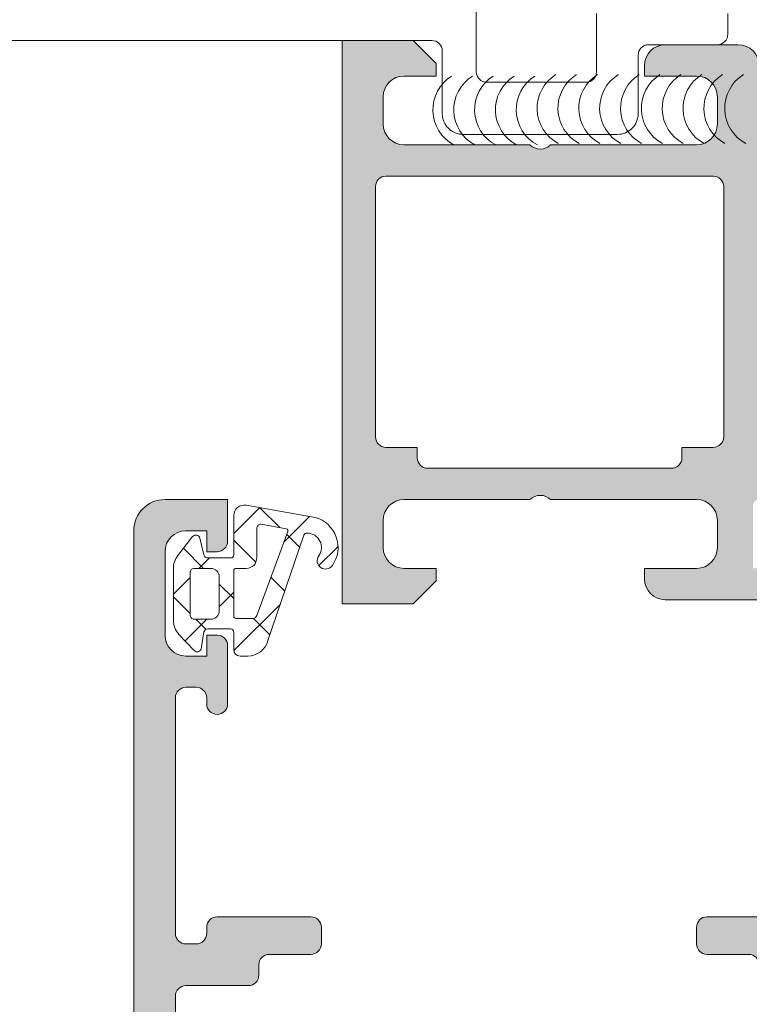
# Model space of a CAD drawing. Header units: millimetres. Extents: x 144573 to 336993, y 74252 to 247042.
# Tile 736 of 1056: x 224698 to 224733, y 185816 to 185863. Entities that reach past the tile are written whole.
import ezdxf

# ---------------------------------------------------------------- set-up
doc = ezdxf.new("R2010")
doc.units = ezdxf.units.MM
doc.layers.add('FASÁDA DETAILNÍ', color=255, linetype='Continuous', lineweight=0)
doc.layers.add('NOVA', color=255, linetype='Continuous', lineweight=0)

# ---------------------------------------------------------------- blocks, each defined once
blk = doc.blocks.new('A$C69D17D4D')
at = {"layer": 'FASÁDA DETAILNÍ'}
h = blk.add_hatch(color=256, dxfattribs=at)
edge = h.paths.add_edge_path()
edge.add_arc((1588.938, 12486.81), 0.12, 90, 180, ccw=False)
edge.add_line((1588.938, 12486.93), (1591.698, 12486.93))
edge.add_arc((1591.698, 12487.23), 0.3, 270, 360)
edge.add_line((1591.998, 12487.23), (1591.998, 12488.21))
edge.add_arc((1591.698, 12488.21), 0.3, 0, 90)
edge.add_line((1591.698, 12488.51), (1589.818, 12488.51))
edge.add_arc((1589.551, 12488.589), 0.279, -91.1629, -16.4246, ccw=False)
edge.add_line((1589.545, 12488.31), (1589.091, 12488.31))
edge.add_arc((1589.086, 12488.589), 0.279, -163.5801, -88.8354, ccw=False)
edge.add_line((1588.818, 12488.51), (1588.818, 12489.311))
edge.add_arc((1587.818, 12489.311), 1, 0, 90)
edge.add_line((1587.818, 12490.311), (1584.318, 12490.311))
edge.add_arc((1584.318, 12489.311), 1, 90.0011, 179.9989)
edge.add_line((1583.318, 12489.311), (1583.318, 12488.811))
edge.add_line((1583.318, 12488.811), (1585.818, 12488.811))
edge.add_arc((1585.818, 12487.811), 1, 0.0026, 89.9974, ccw=False)
edge.add_line((1586.818, 12487.811), (1586.818, 12486.511))
edge.add_arc((1585.818, 12486.511), 1, -89.997, -0.003, ccw=False)
edge.add_line((1585.818, 12485.511), (1578.818, 12485.511))
edge.add_arc((1578.318, 12486.036), 0.725, -133.5962, -46.4038, ccw=False)
edge.add_line((1577.818, 12485.511), (1571.784, 12485.511))
edge.add_arc((1571.784, 12486.511), 1, 180.003, 269.997, ccw=False)
edge.add_line((1570.784, 12486.511), (1570.784, 12487.811))
edge.add_arc((1571.784, 12487.811), 1, 90.0026, 179.9974, ccw=False)
edge.add_line((1571.784, 12488.811), (1573.318, 12488.811))
edge.add_line((1573.318, 12488.811), (1573.318, 12489.411))
edge.add_line((1573.318, 12489.411), (1572.218, 12490.511))
edge.add_line((1572.218, 12490.511), (1568.818, 12490.511))
edge.add_line((1568.818, 12490.511), (1568.818, 12463.511))
edge.add_line((1568.818, 12463.511), (1572.218, 12463.511))
edge.add_line((1572.218, 12463.511), (1573.318, 12464.611))
edge.add_line((1573.318, 12464.611), (1573.318, 12465.211))
edge.add_line((1573.318, 12465.211), (1571.784, 12465.211))
edge.add_arc((1571.784, 12466.211), 1, 180.0026, 269.9974, ccw=False)
edge.add_line((1570.784, 12466.211), (1570.784, 12467.511))
edge.add_arc((1571.784, 12467.511), 1, 90.003, 179.997, ccw=False)
edge.add_line((1571.784, 12468.511), (1577.818, 12468.511))
edge.add_arc((1578.318, 12467.986), 0.725, 46.4038, 133.5962, ccw=False)
edge.add_line((1578.818, 12468.511), (1585.818, 12468.511))
edge.add_arc((1585.818, 12467.511), 1, 0.003, 89.997, ccw=False)
edge.add_line((1586.818, 12467.511), (1586.818, 12466.211))
edge.add_arc((1585.818, 12466.211), 1, -89.9974, -0.0026, ccw=False)
edge.add_line((1585.818, 12465.211), (1583.318, 12465.211))
edge.add_line((1583.318, 12465.211), (1583.318, 12464.711))
edge.add_arc((1584.318, 12464.711), 1, 180.0011, 269.9989)
edge.add_line((1584.318, 12463.711), (1588.818, 12463.711))
edge.add_arc((1588.818, 12464.211), 0.5, 269.9988, 360.0012)
edge.add_line((1589.318, 12464.211), (1589.318, 12465.211))
edge.add_line((1589.318, 12465.211), (1588.518, 12465.211))
edge.add_line((1588.518, 12465.211), (1588.518, 12468.211))
edge.add_arc((1588.818, 12468.211), 0.3, 89.9995, 180.0005, ccw=False)
edge.add_arc((1589.086, 12468.432), 0.279, 88.8354, 163.5801, ccw=False)
edge.add_line((1589.091, 12468.711), (1589.545, 12468.711))
edge.add_arc((1589.551, 12468.432), 0.279, 16.4246, 91.1629, ccw=False)
edge.add_line((1589.818, 12468.511), (1591.698, 12468.511))
edge.add_arc((1591.698, 12468.811), 0.3, 270, 360)
edge.add_line((1591.998, 12468.811), (1591.998, 12469.791))
edge.add_arc((1591.698, 12469.791), 0.3, 0, 90)
edge.add_line((1591.698, 12470.091), (1588.938, 12470.091))
edge.add_arc((1588.938, 12470.211), 0.12, 180, 270, ccw=False)
edge.add_line((1588.818, 12470.211), (1588.818, 12474.511))
edge.add_arc((1589.318, 12474.511), 0.5, 90, 180, ccw=False)
edge.add_line((1589.318, 12475.011), (1590.018, 12475.011))
edge.add_line((1590.018, 12475.011), (1592.411, 12473.629))
edge.add_arc((1592.48, 12473.749), 0.138, 240, 367.7024)
edge.add_arc((1587.639, 12473.301), 5, 5.3492, 71.2906)
edge.add_arc((1589.403, 12478.511), 0.5, 108.7094, 251.2906, ccw=False)
edge.add_arc((1587.639, 12483.72), 5, -71.2906, -5.3492)
edge.add_arc((1592.48, 12483.272), 0.138, -7.7024, 120)
edge.add_line((1592.411, 12483.392), (1590.018, 12482.01))
edge.add_line((1590.018, 12482.01), (1589.318, 12482.01))
edge.add_arc((1589.318, 12482.51), 0.5, 180, 270, ccw=False)
edge.add_line((1588.818, 12482.51), (1588.818, 12486.81))
edge = h.paths.add_edge_path(flags=16)
edge.add_arc((1570.918, 12471.511), 0.5, 180, 270, ccw=False)
edge.add_line((1570.418, 12471.511), (1570.418, 12483.511))
edge.add_arc((1570.918, 12483.511), 0.5, 90, 180, ccw=False)
edge.add_line((1570.918, 12484.011), (1586.618, 12484.011))
edge.add_arc((1586.618, 12483.511), 0.5, 0, 90, ccw=False)
edge.add_line((1587.118, 12483.511), (1587.118, 12471.511))
edge.add_arc((1586.618, 12471.511), 0.5, -90, 0, ccw=False)
edge.add_line((1586.618, 12471.011), (1585.118, 12471.011))
edge.add_line((1585.118, 12471.011), (1585.118, 12470.511))
edge.add_arc((1584.618, 12470.511), 0.5, -90, 0, ccw=False)
edge.add_line((1584.618, 12470.011), (1572.918, 12470.011))
edge.add_arc((1572.918, 12470.511), 0.5, 180, 270, ccw=False)
edge.add_line((1572.418, 12470.511), (1572.418, 12471.011))
edge.add_line((1572.418, 12471.011), (1570.918, 12471.011))
h = blk.add_hatch(color=256, dxfattribs=at)
edge = h.paths.add_edge_path(flags=16)
edge.add_ellipse((1561.518, 12439.211), major_axis=(-0.5, 0), ratio=1, start_angle=-90.003, end_angle=0.003)
edge.add_line((1561.018, 12439.211), (1561.018, 12421.211))
edge.add_ellipse((1561.518, 12421.211), major_axis=(-0.5, 0), ratio=1, start_angle=-0.003, end_angle=90.003)
edge.add_line((1561.518, 12420.711), (1574.018, 12420.711))
edge.add_ellipse((1574.018, 12421.211), major_axis=(-0.5, 0), ratio=1, start_angle=90.0025, end_angle=179.9975)
edge.add_line((1574.518, 12421.211), (1574.518, 12433.814))
edge.add_ellipse((1576.018, 12433.814), major_axis=(-1.5, 0), ratio=1, start_angle=-90, end_angle=0, ccw=False)
edge.add_line((1576.018, 12435.314), (1589.018, 12435.314))
edge.add_ellipse((1589.018, 12435.814), major_axis=(-0.5, 0), ratio=1, start_angle=90, end_angle=180)
edge.add_line((1589.518, 12435.814), (1589.518, 12439.211))
edge.add_ellipse((1589.018, 12439.211), major_axis=(-0.5, 0), ratio=1, start_angle=180, end_angle=270)
edge.add_line((1589.018, 12439.711), (1561.518, 12439.711))
edge = h.paths.add_edge_path()
edge.add_line((1560.318, 12468.511), (1563.318, 12468.511))
edge.add_line((1563.318, 12468.511), (1563.318, 12466.511))
edge.add_arc((1562.818, 12466.511), 0.5, -90.003, 0.003, ccw=False)
edge.add_line((1562.818, 12466.011), (1562.318, 12466.011))
edge.add_line((1562.318, 12466.011), (1562.318, 12467.011))
edge.add_line((1562.318, 12467.011), (1561.318, 12467.011))
edge.add_arc((1561.318, 12466.011), 1, 90.0037, 179.9963)
edge.add_line((1560.318, 12466.011), (1560.318, 12462.011))
edge.add_arc((1561.318, 12462.011), 1, 180.0017, 269.9983)
edge.add_line((1561.318, 12461.011), (1562.318, 12461.011))
edge.add_line((1562.318, 12461.011), (1562.318, 12462.011))
edge.add_line((1562.318, 12462.011), (1562.818, 12462.011))
edge.add_arc((1562.818, 12461.511), 0.5, 0.0006, 89.9994, ccw=False)
edge.add_line((1563.318, 12461.511), (1563.318, 12458.711))
edge.add_arc((1562.818, 12458.711), 0.5, -180, 0, ccw=False)
edge.add_line((1562.318, 12458.711), (1562.318, 12459.011))
edge.add_arc((1561.818, 12459.011), 0.5, 0.0012, 89.9988)
edge.add_line((1561.818, 12459.511), (1561.318, 12459.511))
edge.add_arc((1561.318, 12459.011), 0.5, 90.0078, 179.9922)
edge.add_line((1560.818, 12459.011), (1560.818, 12447.711))
edge.add_arc((1561.318, 12447.711), 0.5, 180.0025, 269.9975)
edge.add_line((1561.318, 12447.211), (1561.818, 12447.211))
edge.add_arc((1561.818, 12447.711), 0.5, 269.9928, 360.0072)
edge.add_line((1562.318, 12447.711), (1562.318, 12448.011))
edge.add_arc((1562.818, 12448.011), 0.5, 90.0072, 179.9928, ccw=False)
edge.add_line((1562.818, 12448.511), (1567.318, 12448.511))
edge.add_arc((1567.318, 12448.011), 0.5, 0.0006, 89.9994, ccw=False)
edge.add_line((1567.818, 12448.011), (1567.818, 12447.211))
edge.add_arc((1567.318, 12447.211), 0.5, -90.003, 0.003, ccw=False)
edge.add_line((1567.318, 12446.711), (1565.318, 12446.711))
edge.add_arc((1565.318, 12446.211), 0.5, 90.0078, 179.9922)
edge.add_line((1564.818, 12446.211), (1564.818, 12445.711))
edge.add_arc((1564.318, 12445.711), 0.5, -90.0072, 0.0072, ccw=False)
edge.add_line((1564.318, 12445.211), (1561.318, 12445.211))
edge.add_arc((1561.318, 12444.711), 0.5, 90.0063, 179.9937)
edge.add_line((1560.818, 12444.711), (1560.818, 12443.011))
edge.add_arc((1562.318, 12443.011), 1.5, 179.9988, 270.0012)
edge.add_line((1562.318, 12441.511), (1588.318, 12441.511))
edge.add_arc((1588.318, 12442.011), 0.5, 269.9976, 360.0024)
edge.add_line((1588.818, 12442.011), (1588.818, 12446.211))
edge.add_arc((1588.318, 12446.211), 0.5, 0.0006, 89.9994)
edge.add_line((1588.318, 12446.711), (1586.318, 12446.711))
edge.add_arc((1586.318, 12447.211), 0.5, 180.0025, 269.9975, ccw=False)
edge.add_line((1585.818, 12447.211), (1585.818, 12448.011))
edge.add_arc((1586.318, 12448.011), 0.5, 90.006, 179.994, ccw=False)
edge.add_line((1586.318, 12448.511), (1591.318, 12448.511))
edge.add_line((1591.318, 12448.511), (1592.076, 12448.293))
edge.add_arc((1592.159, 12448.582), 0.3, 254, 322.0952)
edge.add_arc((1592.632, 12448.213), 0.3, 90, 142.0953, ccw=False)
edge.add_line((1592.632, 12448.513), (1594.696, 12448.513))
edge.add_arc((1594.696, 12448.113), 0.4, -21.9738, 90.0001, ccw=False)
edge.add_line((1595.067, 12447.963), (1594.251, 12445.94))
edge.add_arc((1594.065, 12446.015), 0.2, 245.8589, 338.0261, ccw=False)
edge.add_line((1593.984, 12445.832), (1591.6, 12446.901))
edge.add_arc((1591.518, 12446.718), 0.2, 65.859, 180.8199)
edge.add_line((1591.318, 12446.715), (1591.318, 12435.411))
edge.add_arc((1591.51, 12435.403), 0.192, 177.4778, 271.0445)
edge.add_line((1591.513, 12435.211), (1591.934, 12435.211))
edge.add_line((1591.934, 12435.211), (1594.399, 12436.643))
edge.add_arc((1594.55, 12436.384), 0.3, 16, 120.1792, ccw=False)
edge.add_line((1594.838, 12436.466), (1595.266, 12434.974))
edge.add_line((1595.266, 12434.974), (1595.765, 12434.111))
edge.add_arc((1595.418, 12433.911), 0.4, -90, 30, ccw=False)
edge.add_line((1595.418, 12433.511), (1591.31, 12433.511))
edge.add_line((1591.31, 12433.511), (1576.818, 12433.514))
edge.add_arc((1576.818, 12433.014), 0.5, 89.9796, 180)
edge.add_line((1576.318, 12433.014), (1576.318, 12427.611))
edge.add_arc((1576.818, 12427.611), 0.5, 180, 270)
edge.add_line((1576.818, 12427.111), (1579.318, 12427.111))
edge.add_arc((1579.318, 12426.611), 0.5, 0, 90, ccw=False)
edge.add_line((1579.818, 12426.611), (1579.818, 12425.311))
edge.add_arc((1579.318, 12425.311), 0.5, -90.0024, 0.0024, ccw=False)
edge.add_line((1579.318, 12424.811), (1578.818, 12424.811))
edge.add_line((1578.818, 12424.811), (1578.818, 12425.811))
edge.add_line((1578.818, 12425.811), (1577.318, 12425.811))
edge.add_arc((1577.318, 12424.811), 1, 90.0018, 179.9982)
edge.add_line((1576.318, 12424.811), (1576.318, 12420.811))
edge.add_arc((1577.318, 12420.811), 1, 180.004, 269.996)
edge.add_line((1577.318, 12419.811), (1578.818, 12419.811))
edge.add_line((1578.818, 12419.811), (1578.818, 12420.811))
edge.add_line((1578.818, 12420.811), (1579.318, 12420.811))
edge.add_arc((1579.318, 12420.311), 0.5, -0.003, 90.003, ccw=False)
edge.add_line((1579.818, 12420.311), (1579.818, 12419.011))
edge.add_arc((1579.318, 12419.011), 0.5, 270.0006, 359.9994, ccw=False)
edge.add_line((1579.318, 12418.511), (1560.318, 12418.511))
edge.add_arc((1560.318, 12420.011), 1.5, 179.9989, 270.0011, ccw=False)
edge.add_line((1558.818, 12420.011), (1558.818, 12467.011))
edge.add_arc((1560.318, 12467.011), 1.5, 90.0023, 179.9977, ccw=False)
h = blk.add_hatch(dxfattribs=at)
h.set_pattern_fill('ANSI37', color=256, scale=0.625, angle=90, style=0)
edge = h.paths.add_edge_path(flags=16)
edge.add_ellipse((1564.22, 12465.708), major_axis=(-0.498, 0), ratio=1, start_angle=89.8074, end_angle=180.2547, ccw=False)
edge.add_line((1564.219, 12465.211), (1563.718, 12465.211))
edge.add_ellipse((1563.718, 12465.111), major_axis=(-0.1, 0), ratio=1, start_angle=-90.0082, end_angle=0.0087)
edge.add_line((1563.618, 12465.111), (1563.618, 12462.91))
edge.add_ellipse((1563.718, 12462.91), major_axis=(-0.1, 0), ratio=1, start_angle=0.0015, end_angle=89.9985)
edge.add_line((1563.718, 12462.81), (1564.53, 12462.81))
edge.add_ellipse((1564.53, 12463.01), major_axis=(-0.2, 0), ratio=1, start_angle=90.0024, end_angle=164.3114)
edge.add_line((1564.723, 12462.956), (1566.21, 12466.974))
edge.add_ellipse((1566.116, 12467.009), major_axis=(-0.1, 0), ratio=1, start_angle=159.6878, end_angle=259.6777)
edge.add_line((1566.134, 12467.107), (1564.925, 12467.328))
edge.add_ellipse((1564.918, 12467.128), major_axis=(-0.2, 0), ratio=1, start_angle=-91.865, end_angle=0.001)
edge.add_line((1564.718, 12467.128), (1564.718, 12465.711))
edge = h.paths.add_edge_path(flags=16)
edge.add_ellipse((1561.718, 12465.011), major_axis=(-0.2, 0), ratio=1, start_angle=-90.0002, end_angle=0.0002)
edge.add_line((1561.518, 12465.011), (1561.518, 12462.976))
edge.add_ellipse((1561.718, 12462.976), major_axis=(-0.2, 0), ratio=1, start_angle=-0.0014, end_angle=90.0005)
edge.add_line((1561.718, 12462.776), (1562.518, 12462.776))
edge.add_ellipse((1562.518, 12463.176), major_axis=(-0.4, 0), ratio=1, start_angle=90.0013, end_angle=179.998)
edge.add_line((1562.918, 12463.176), (1562.918, 12464.811))
edge.add_ellipse((1562.518, 12464.811), major_axis=(-0.4, 0), ratio=1, start_angle=179.9996, end_angle=270.001)
edge.add_line((1562.518, 12465.211), (1561.718, 12465.211))
edge = h.paths.add_edge_path()
edge.add_arc((1561.795, 12466.611), 0.2, 15.0015, 139.9977, ccw=False)
edge.add_line((1561.988, 12466.662), (1562.178, 12465.859))
edge.add_arc((1562.372, 12465.911), 0.2, 195.0029, 269.9973)
edge.add_line((1562.372, 12465.711), (1563.468, 12465.711))
edge.add_arc((1563.468, 12465.861), 0.15, 269.996, 360.004)
edge.add_line((1563.618, 12465.861), (1563.618, 12467.743))
edge.add_arc((1564.118, 12467.743), 0.5, 80.0664, 180.0002, ccw=False)
edge.add_line((1564.204, 12468.236), (1567.524, 12467.655))
edge.add_arc((1567.118, 12466.211), 1.5, -35.0876, 74.2931, ccw=False)
edge.add_arc((1568.018, 12465.578), 0.4, 144.912, 324.912, ccw=False)
edge.add_arc((1567.137, 12466.213), 0.686, 323.8588, 449.5156)
edge.add_arc((1567.123, 12466.75), 0.15, 82.5039, 160.9838)
edge.add_line((1566.981, 12466.799), (1565.253, 12461.752))
edge.add_arc((1564.287, 12462.011), 1, 269.9994, 345.0411, ccw=False)
edge.add_line((1564.287, 12461.011), (1563.918, 12461.011))
edge.add_arc((1563.918, 12461.311), 0.3, 180.0032, 269.996, ccw=False)
edge.add_line((1563.618, 12461.311), (1563.618, 12462.161))
edge.add_arc((1563.468, 12462.161), 0.15, 359.9951, 450.0049)
edge.add_line((1563.468, 12462.311), (1562.372, 12462.311))
edge.add_arc((1562.372, 12462.111), 0.2, 90.0026, 164.9976)
edge.add_line((1562.178, 12462.162), (1562.049, 12461.359))
edge.add_arc((1561.856, 12461.411), 0.2, 224.9926, 345.0102, ccw=False)
edge.add_line((1561.715, 12461.269), (1560.988, 12462.045))
edge.add_arc((1561.718, 12462.729), 1, 180, 223.1185, ccw=False)
edge.add_line((1560.718, 12462.729), (1560.718, 12465.207))
edge.add_arc((1561.718, 12465.207), 1, 142.1722, 179.9999, ccw=False)
edge.add_line((1560.928, 12465.821), (1561.641, 12466.739))
for p, q in [((1572.218, 12490.511), (1568.818, 12490.511)), ((1568.818, 12490.511), (1568.818, 12463.511)), ((1573.318, 12489.411), (1572.218, 12490.511)), ((1587.818, 12490.311), (1584.318, 12490.311)), ((1573.318, 12488.811), (1573.318, 12489.411)), ((1583.318, 12489.311), (1583.318, 12488.811)), ((1571.784, 12488.811), (1573.318, 12488.811)), ((1583.318, 12488.811), (1585.818, 12488.811)), ((1570.784, 12486.511), (1570.784, 12487.811)), ((1586.818, 12487.811), (1586.818, 12486.511)), ((1577.818, 12485.511), (1571.784, 12485.511)), ((1585.818, 12485.511), (1578.818, 12485.511)), ((1570.918, 12484.011), (1586.618, 12484.011)), ((1570.418, 12471.511), (1570.418, 12483.511)), ((1587.118, 12483.511), (1587.118, 12471.511)), ((1572.418, 12471.011), (1570.918, 12471.011)), ((1572.418, 12470.511), (1572.418, 12471.011)), ((1586.618, 12471.011), (1585.118, 12471.011)), ((1585.118, 12471.011), (1585.118, 12470.511)), ((1584.618, 12470.011), (1572.918, 12470.011)), ((1571.784, 12468.511), (1577.818, 12468.511)), ((1578.818, 12468.511), (1585.818, 12468.511)), ((1570.784, 12466.211), (1570.784, 12467.511)), ((1586.818, 12467.511), (1586.818, 12466.211)), ((1573.318, 12465.211), (1571.784, 12465.211)), ((1573.318, 12464.611), (1573.318, 12465.211)), ((1585.818, 12465.211), (1583.318, 12465.211)), ((1583.318, 12465.211), (1583.318, 12464.711)), ((1572.218, 12463.511), (1573.318, 12464.611)), ((1568.818, 12463.511), (1572.218, 12463.511)), ((1584.318, 12463.711), (1588.818, 12463.711))]:
    blk.add_line(p, q, dxfattribs=at)
for points in [[(1454.082, 12508.51), (1454.082, 12491.011, 0.414214), (1454.582, 12490.511), (1573.118, 12490.511, -0.414214), (1573.618, 12490.011), (1573.618, 12487.011, 0.414214), (1574.618, 12486.011), (1582.018, 12486.011, 0.414214), (1583.018, 12487.011), (1583.018, 12489.811, -0.414214), (1583.518, 12490.311), (1586.818, 12490.311, 0.414214), (1587.318, 12490.811), (1587.318, 12491.811, 0.414214)], [(1581.018, 12491.811), (1581.018, 12489.011, -0.414214), (1580.518, 12488.511), (1575.752, 12488.511, -0.414214), (1575.252, 12489.011), (1575.252, 12492.011, 0.414214)], [(1588.818, 12446.211, 0.414207), (1588.318, 12446.711), (1586.318, 12446.711), (1586.318, 12446.711, -0.414188), (1585.818, 12447.211), (1585.818, 12448.011), (1585.818, 12448.011, -0.414152), (1586.318, 12448.511), (1591.318, 12448.511)], [(1558.818, 12420.011), (1558.818, 12467.011), (1558.818, 12467.011, -0.41419), (1560.318, 12468.511), (1560.318, 12468.511), (1563.318, 12468.511), (1563.318, 12466.511), (1563.318, 12466.511, -0.414244), (1562.818, 12466.011), (1562.318, 12466.011), (1562.318, 12467.011), (1561.318, 12467.011), (1561.318, 12467.011, 0.414176), (1560.318, 12466.011), (1560.318, 12462.011), (1560.318, 12462.011, 0.414196), (1561.318, 12461.011), (1562.318, 12461.011), (1562.318, 12462.011), (1562.818, 12462.011), (1562.818, 12462.011, -0.414207), (1563.318, 12461.511), (1563.318, 12458.711), (1563.318, 12458.711, -1), (1562.318, 12458.711), (1562.318, 12459.011), (1562.318, 12459.011, 0.414201), (1561.818, 12459.511), (1561.318, 12459.511), (1561.318, 12459.511, 0.414134), (1560.818, 12459.011), (1560.818, 12447.711), (1560.818, 12447.711, 0.414188), (1561.318, 12447.211), (1561.818, 12447.211), (1561.818, 12447.211, 0.414287), (1562.318, 12447.711), (1562.318, 12448.011), (1562.318, 12448.011, -0.41414), (1562.818, 12448.511), (1567.318, 12448.511), (1567.318, 12448.511, -0.414207), (1567.818, 12448.011), (1567.818, 12447.211), (1567.818, 12447.211, -0.414244), (1567.318, 12446.711), (1565.318, 12446.711), (1565.318, 12446.711, 0.414134), (1564.818, 12446.211), (1564.818, 12445.711), (1564.818, 12445.711, -0.414287), (1564.318, 12445.211), (1561.318, 12445.211), (1561.318, 12445.211, 0.414149), (1560.818, 12444.711), (1560.818, 12443.011)]]:
    blk.add_lwpolyline(points, format="xyb", dxfattribs=at)
blk.add_lwpolyline([(1561.641, 12466.739, -0.606792), (1561.988, 12466.662), (1562.178, 12465.859), (1562.178, 12465.859, 0.339427), (1562.372, 12465.711), (1563.468, 12465.711), (1563.468, 12465.711, 0.414254), (1563.618, 12465.861), (1563.618, 12467.743), (1563.618, 12467.743, -0.465956), (1564.204, 12468.236), (1567.524, 12467.655), (1567.524, 12467.655, -0.517137), (1568.345, 12465.348, -1), (1567.691, 12465.808, 0.610743), (1567.143, 12466.899, 0.356477), (1566.981, 12466.799), (1565.253, 12461.752), (1565.253, 12461.752, -0.339657), (1564.287, 12461.011), (1563.918, 12461.011), (1563.918, 12461.011, -0.414177), (1563.618, 12461.311), (1563.618, 12462.161), (1563.618, 12462.161, 0.414264), (1563.468, 12462.311), (1562.372, 12462.311), (1562.372, 12462.311, 0.33943), (1562.178, 12462.162), (1562.049, 12461.359), (1562.049, 12461.359, -0.577453), (1561.715, 12461.269), (1560.988, 12462.045), (1560.988, 12462.045, -0.190392), (1560.718, 12462.729), (1560.718, 12465.207), (1560.718, 12465.207, -0.16657), (1560.928, 12465.821), (1561.641, 12466.739)], format="xyb", close=True, dxfattribs=at)
at = {"layer": 'FASÁDA DETAILNÍ', "extrusion": (0, 0, -1)}
for points in [[(-1564.718, 12465.711, 0.416502), (-1564.219, 12465.211), (-1563.718, 12465.211), (-1563.718, 12465.211, -0.4143), (-1563.618, 12465.111), (-1563.618, 12462.91), (-1563.618, 12462.91, -0.414198), (-1563.718, 12462.81), (-1564.53, 12462.81), (-1564.53, 12462.81, -0.336095), (-1564.723, 12462.956), (-1566.21, 12466.974), (-1566.21, 12466.974, -0.466254), (-1566.134, 12467.107), (-1564.925, 12467.328), (-1564.925, 12467.328, -0.423785), (-1564.718, 12467.128), (-1564.718, 12465.711)], [(-1561.718, 12465.211, -0.414216), (-1561.518, 12465.011), (-1561.518, 12462.976), (-1561.518, 12462.976, -0.414223), (-1561.718, 12462.776), (-1562.518, 12462.776), (-1562.518, 12462.776, -0.414197), (-1562.918, 12463.176), (-1562.918, 12464.811), (-1562.918, 12464.811, -0.414221), (-1562.518, 12465.211), (-1561.718, 12465.211)]]:
    blk.add_lwpolyline(points, format="xyb", close=True, dxfattribs=at)
at = {"layer": 'FASÁDA DETAILNÍ'}
for centre, radius, start, end in [((1584.318, 12489.311), 1, 90.0011, 179.9989), ((1587.818, 12489.311), 1, 0, 90), ((1571.784, 12487.811), 1, 90.0026, 179.9974), ((1575.075, 12487.194), 1.906, 122.032, 242.032), ((1576.075, 12487.194), 1.906, 122.032, 242.032), ((1577.075, 12487.194), 1.906, 122.032, 242.032), ((1578.075, 12487.194), 1.906, 122.032, 242.032), ((1579.075, 12487.194), 1.906, 122.032, 242.032), ((1580.074, 12487.262), 1.906, 122.032, 242.032), ((1581.074, 12487.262), 1.906, 122.032, 242.032), ((1582.074, 12487.262), 1.906, 122.032, 242.032), ((1583.074, 12487.262), 1.906, 122.032, 242.032), ((1584.074, 12487.262), 1.906, 122.032, 242.032), ((1585.074, 12487.262), 1.906, 122.032, 242.032), ((1586.074, 12487.262), 1.906, 122.032, 242.032), ((1587.074, 12487.262), 1.906, 122.032, 242.032), ((1585.818, 12487.811), 1, 0.0026, 89.9974), ((1588.074, 12487.262), 1.906, 122.032, 242.032), ((1589.074, 12487.262), 1.906, 122.032, 242.032), ((1571.784, 12486.511), 1, 180.003, 269.997), ((1585.818, 12486.511), 1, 270.003, 359.997), ((1578.318, 12486.036), 0.725, 226.4038, 313.5962), ((1570.918, 12483.511), 0.5, 90, 180), ((1586.618, 12483.511), 0.5, 0, 90), ((1570.918, 12471.511), 0.5, 180, 270), ((1586.618, 12471.511), 0.5, 270, 0), ((1572.918, 12470.511), 0.5, 180, 270), ((1584.618, 12470.511), 0.5, 270, 0), ((1571.784, 12467.511), 1, 90.003, 179.997), ((1578.318, 12467.986), 0.725, 46.4038, 133.5962), ((1585.818, 12467.511), 1, 0.003, 89.997), ((1571.784, 12466.211), 1, 180.0026, 269.9974), ((1585.818, 12466.211), 1, 270.0026, 359.9974), ((1584.318, 12464.711), 1, 180.0011, 269.9989)]:
    blk.add_arc(centre, radius, start, end, dxfattribs=at)

msp = doc.modelspace()

# ---------------------------------------------------------------- block references
at = {"layer": 'NOVA', "ltscale": 300}
msp.add_blockref('A$C69D17D4D', (223144.999, 173371.259), dxfattribs=at)

doc.saveas('drawing.dxf')
